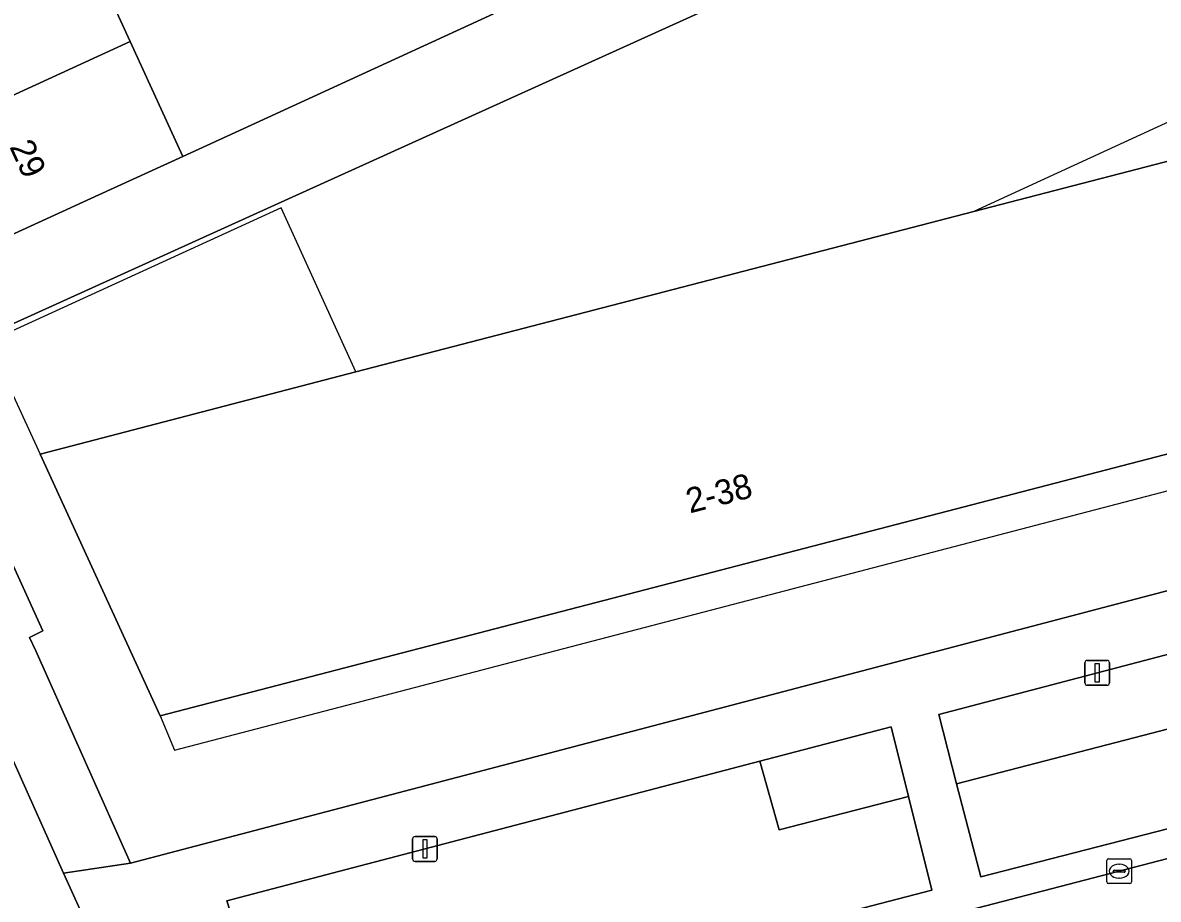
# Model space of a CAD drawing. Extents: x 158086 to 159499, y 382904 to 383981.
# Drawn here: x 158813.92 to 158859.57, y 383645.21 to 383680.45 of the extents above; entities that cross this region are included whole.
import ezdxf

# ---------------------------------------------------------------- set-up
doc = ezdxf.new("R2010")
doc.units = 0
for name, color, linetype in [('IMGEO_Erf', 7, 'Continuous'), ('IMGEO_Groenvoorziening', 7, 'Continuous'), ('IMGEO_Kolk', 7, 'Continuous'), ('IMGEO_Lichtmast', 7, 'Continuous'), ('IMGEO_Pand', 7, 'Continuous'), ('IMGEO_Pand_nummerreeks', 7, 'Continuous'), ('IMGEO_Pand_overbouw', 7, 'Continuous'), ('IMGEO_Rijbaan_lokaal_open', 7, 'Continuous'), ('IMGEO_Voetpad_open', 7, 'Continuous')]:
    doc.layers.add(name, color=color, linetype=linetype)

msp = doc.modelspace()

# ---------------------------------------------------------------- linework, layer by layer
at = {"layer": 'IMGEO_Erf'}
for points in [[(158849.823, 383684.798), (158824.043, 383673.117), (158809.227, 383666.404), (158810.242, 383664.164), (158811.16, 383662.195), (158811.815, 383662.407), (158814.737, 383655.998), (158814.194, 383655.735), (158814.444, 383655.196), (158818.256, 383646.666), (158874.192, 383661.362)], [(158816.215, 383684.098), (158818.237, 383679.689), (158820.353, 383675.075), (158822.781, 383676.188), (158832.845, 383680.803)]]:
    msp.add_lwpolyline(points, dxfattribs=at)
msp.add_lwpolyline([(158852.154, 383672.858), (158862.702, 383675.587), (158865.809, 383668.831), (158867.536, 383665.08), (158819.444, 383652.578), (158814.62, 383663.105), (158827.312, 383666.407)], close=True, dxfattribs=at)
at = {"layer": 'IMGEO_Groenvoorziening'}
for points in [[(158873.516, 383655.579), (158872.843, 383658.435), (158850.742, 383652.643), (158851.463, 383649.852)], [(158851.463, 383649.852), (158852.43, 383646.109), (158874.415, 383651.766), (158873.516, 383655.579)], [(158848.825, 383652.14), (158843.548, 383650.757), (158844.326, 383647.998), (158849.522, 383649.348)], [(158850.466, 383645.571), (158849.522, 383649.348), (158844.326, 383647.998), (158843.548, 383650.757), (158836.847, 383649.001), (158826.359, 383646.253), (158822.132, 383645.145), (158822.525, 383643.896), (158823.059, 383642.68), (158824.725, 383638.887)]]:
    msp.add_lwpolyline(points, close=True, dxfattribs=at)
at = {"layer": 'IMGEO_Kolk'}
for p, q in [((158857.569, 383646.839), (158858.421, 383646.839)), ((158857.494, 383645.913), (158857.494, 383646.765)), ((158857.796, 383646.382), (158858.194, 383646.382)), ((158857.982, 383646.619), (158858.007, 383646.619)), ((158858.495, 383646.765), (158858.495, 383645.913)), ((158857.753, 383646.333), (158857.753, 383646.345)), ((158858.191, 383646.296), (158857.793, 383646.296)), ((158858.005, 383646.059), (158857.98, 383646.059)), ((158858.237, 383646.345), (158858.237, 383646.333)), ((158858.421, 383645.839), (158857.569, 383645.839))]:
    msp.add_line(p, q, dxfattribs=at)
for points in [[(158857.569, 383646.839), (158858.421, 383646.839)], [(158857.494, 383645.913), (158857.494, 383646.765)], [(158858.495, 383646.765), (158858.495, 383645.913)], [(158858.421, 383645.839), (158857.569, 383645.839)]]:
    msp.add_lwpolyline(points, dxfattribs=at)
for centre, radius, start, end in [((158857.571, 383646.763), 0.0765, 91.552, 178.448), ((158857.571, 383646.763), 0.0765, 91.552, 178.448), ((158858.419, 383646.763), 0.0765, 1.552, 88.448), ((158858.419, 383646.763), 0.0765, 1.552, 88.448), ((158857.793, 383646.342), 0.0403, 85.8775, 175.7526), ((158858.198, 383646.344), 0.0386, 1.7309, 96.639), ((158857.571, 383645.915), 0.0765, 181.552, 268.448), ((158857.571, 383645.915), 0.0765, 181.552, 268.448), ((158857.79, 383646.332), 0.0366, 178.938, 274.7102), ((158858.194, 383646.339), 0.043, 264.8664, 352.4533), ((158858.419, 383645.915), 0.0765, 271.552, 358.448), ((158858.419, 383645.915), 0.0765, 271.552, 358.448)]:
    msp.add_arc(centre, radius, start, end, dxfattribs=at)
for centre, major_axis, ratio, start_param, end_param in [((158857.981, 383646.339), (-0.387, 0.002), 0.722429, 4.712389, 7.853982), ((158858.006, 383646.339), (-0.39, 0.002), 0.717154, 1.570796, 4.712389)]:
    msp.add_ellipse(centre, major_axis=major_axis, ratio=ratio, start_param=start_param, end_param=end_param, dxfattribs=at)
at = {"layer": 'IMGEO_Lichtmast'}
for p, q in [((158856.615, 383653.912), (158856.615, 383654.712)), ((158856.615, 383654.712), (158856.615, 383653.912)), ((158856.715, 383654.812), (158857.505, 383654.812)), ((158857.505, 383654.812), (158856.715, 383654.812)), ((158857.605, 383654.712), (158857.605, 383653.912)), ((158857.605, 383653.912), (158857.605, 383654.712)), ((158857.505, 383653.812), (158856.715, 383653.812)), ((158856.715, 383653.812), (158857.505, 383653.812)), ((158829.693, 383647.734), (158830.483, 383647.734)), ((158830.483, 383647.734), (158829.693, 383647.734)), ((158829.593, 383646.834), (158829.593, 383647.634)), ((158829.593, 383647.634), (158829.593, 383646.834)), ((158830.583, 383647.634), (158830.583, 383646.834)), ((158830.583, 383646.834), (158830.583, 383647.634)), ((158830.483, 383646.734), (158829.693, 383646.734)), ((158829.693, 383646.734), (158830.483, 383646.734))]:
    msp.add_line(p, q, dxfattribs=at)
for points in [[(158857.035, 383654.687), (158857.185, 383654.687), (158857.185, 383653.937), (158857.035, 383653.937), (158857.035, 383654.687)], [(158830.013, 383647.609), (158830.163, 383647.609), (158830.163, 383646.859), (158830.013, 383646.859), (158830.013, 383647.609)]]:
    msp.add_lwpolyline(points, dxfattribs=at)
for centre, start, end in [((158856.715, 383654.712), 90, 180), ((158856.715, 383654.712), 90, 180), ((158857.505, 383654.712), 0, 90), ((158857.505, 383654.712), 360, 90), ((158856.715, 383653.912), 180, 270), ((158856.715, 383653.912), 180, 270), ((158857.505, 383653.912), 270, 0), ((158857.505, 383653.912), 270, 0), ((158829.693, 383647.634), 90, 180), ((158829.693, 383647.634), 90, 180), ((158830.483, 383647.634), 0, 90), ((158830.483, 383647.634), 360, 90), ((158829.693, 383646.834), 180, 270), ((158829.693, 383646.834), 180, 270), ((158830.483, 383646.834), 270, 0), ((158830.483, 383646.834), 270, 0)]:
    msp.add_arc(centre, 0.1, start, end, dxfattribs=at)
at = {"layer": 'IMGEO_Pand'}
for points in [[(158808.306, 383680.472), (158810.327, 383676.062), (158818.237, 383679.689), (158816.215, 383684.098)], [(158818.237, 383679.689), (158810.327, 383676.062), (158812.374, 383671.598), (158812.443, 383671.448), (158816.989, 383673.532), (158820.353, 383675.075)], [(158819.444, 383652.578), (158867.536, 383665.08), (158865.809, 383668.831), (158862.702, 383675.587), (158852.154, 383672.858), (158827.312, 383666.407), (158814.62, 383663.105)]]:
    msp.add_lwpolyline(points, close=True, dxfattribs=at)
at = {"layer": 'IMGEO_Pand_overbouw'}
for points in [[(158862.702, 383675.587), (158862.255, 383676.623), (158861.94, 383677.353), (158861.537, 383677.168), (158852.154, 383672.858)], [(158827.312, 383666.407), (158824.312, 383673.007), (158812.53, 383667.617), (158814.62, 383663.105)], [(158867.536, 383665.08), (158819.444, 383652.578), (158820.02, 383651.202), (158832.39, 383654.434), (158864.446, 383662.807), (158868.153, 383663.775)]]:
    msp.add_lwpolyline(points, close=True, dxfattribs=at)
at = {"layer": 'IMGEO_Rijbaan_lokaal_open'}
for points in [[(158771.823, 383724.71), (158775.73, 383718.558), (158778.878, 383713.44), (158780.215, 383711.296), (158781.254, 383709.334), (158781.812, 383708.309), (158785.606, 383700.446), (158792.674, 383684.925), (158804.687, 383658.675), (158809.596, 383647.846), (158810.868, 383644.932), (158811.186, 383644.203), (158812.399, 383641.507), (158812.517, 383641.251), (158816.946, 383643.209), (158816.839, 383643.459), (158815.556, 383646.258), (158813.541, 383650.795), (158812.006, 383654.285), (158807.971, 383663.164), (158805.197, 383669.18), (158804.063, 383671.602), (158802.944, 383674.19), (158794.421, 383692.955)], [(158832.845, 383680.803), (158822.781, 383676.188), (158820.353, 383675.075), (158816.989, 383673.532), (158812.443, 383671.448), (158812.374, 383671.598), (158807.82, 383669.509), (158809.227, 383666.404), (158824.043, 383673.117), (158849.823, 383684.798)], [(158910.52, 383660.055), (158907.784, 383659.341), (158900.934, 383657.554), (158872.155, 383650.02), (158841.715, 383642.105), (158834.845, 383640.374), (158827.331, 383638.424), (158826.845, 383638.296), (158828.388, 383632.438), (158836.512, 383634.639), (158842.248, 383635.951), (158864.084, 383641.688), (158872.027, 383643.739)]]:
    msp.add_lwpolyline(points, dxfattribs=at)
at = {"layer": 'IMGEO_Voetpad_open'}
for points in [[(158906.559, 383671.6), (158906.649, 383669.889), (158875.137, 383661.61), (158874.376, 383661.092), (158874.192, 383661.362), (158818.256, 383646.666), (158815.556, 383646.258), (158816.839, 383643.459), (158816.946, 383643.209), (158817.709, 383641.676)], [(158814.444, 383655.196), (158814.194, 383655.735), (158814.737, 383655.998), (158811.815, 383662.407), (158811.16, 383662.195), (158810.242, 383664.164), (158809.549, 383663.87), (158812.593, 383657.395)], [(158825.797, 383638.055), (158826.845, 383638.296), (158827.331, 383638.424), (158834.845, 383640.374), (158841.715, 383642.105), (158872.155, 383650.02), (158900.934, 383657.554), (158907.784, 383659.341), (158910.52, 383660.055)], [(158812.006, 383654.285), (158813.541, 383650.795), (158815.556, 383646.258), (158818.256, 383646.666), (158814.444, 383655.196)]]:
    msp.add_lwpolyline(points, dxfattribs=at)
for points in [[(158873.516, 383655.579), (158874.415, 383651.766), (158852.43, 383646.109), (158851.463, 383649.852), (158850.742, 383652.643), (158872.843, 383658.435)], [(158849.522, 383649.348), (158850.466, 383645.571), (158824.725, 383638.887), (158823.059, 383642.68), (158822.525, 383643.896), (158822.132, 383645.145), (158826.359, 383646.253), (158836.847, 383649.001), (158843.548, 383650.757), (158848.825, 383652.14)]]:
    msp.add_lwpolyline(points, close=True, dxfattribs=at)

# ---------------------------------------------------------------- texts
at = {"layer": 'IMGEO_Pand_nummerreeks'}
for s, rotation, p in [('29', 294.6312, (158813.375, 383675.462)), ('2-38', 14.5711, (158840.735, 383660.717))]:
    msp.add_text(s, height=1, rotation=rotation, dxfattribs=at).set_placement(p)

doc.saveas('drawing.dxf')
